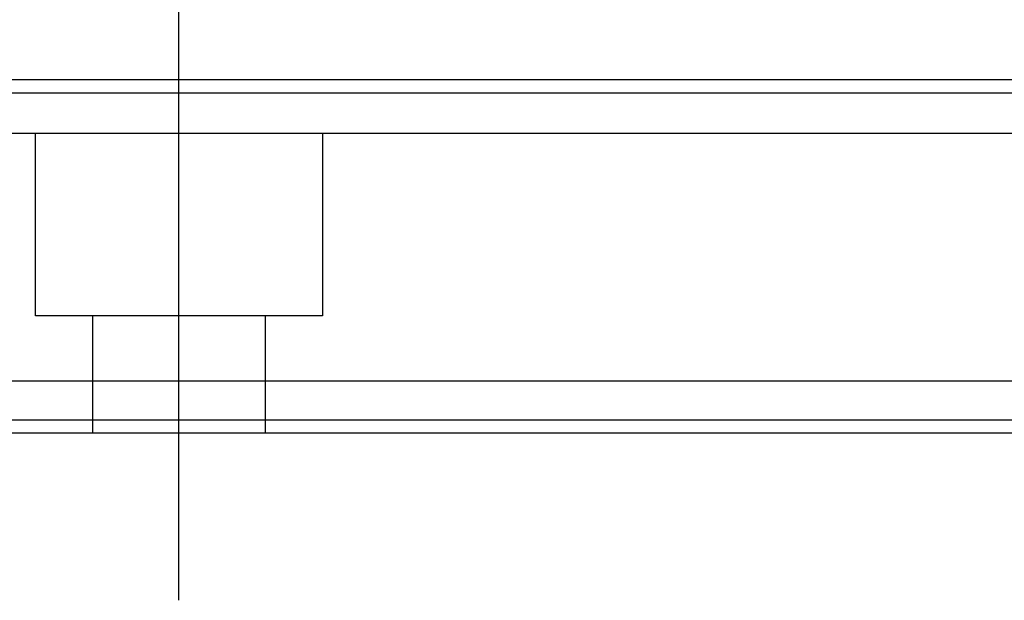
# Model space of a CAD drawing. Header units: millimetres. Extents: x 443 to 3685, y -1599 to 860.
# Tile 259 of 610: x 738 to 776, y 75 to 97. Entities that reach past the tile are written whole.
import ezdxf
from ezdxf.lldxf.tags import DXFTag

# ---------------------------------------------------------------- set-up
doc = ezdxf.new("R2010")
doc.units = ezdxf.units.MM
doc.layers.get('0').update_dxf_attribs({"linetype": 'CONTINUOUS'})
tags = doc.linetypes.add('DASHED', pattern=[25.72, 12.86, -12.86]).pattern_tags.tags
tags[6:7] = [DXFTag(74, 4), DXFTag(75, 0), DXFTag(340, '0'), DXFTag(46, 0.0), DXFTag(50, 0.0), DXFTag(44, 0.0), DXFTag(45, 0.0)]
tags[4:5] = [DXFTag(74, 4), DXFTag(75, 0), DXFTag(340, '0'), DXFTag(46, 0.0), DXFTag(50, 0.0), DXFTag(44, 0.0), DXFTag(45, 0.0)]

msp = doc.modelspace()

# ---------------------------------------------------------------- linework, layer by layer
at = {"ltscale": 0.2}
msp.add_line((744.165, 74.603), (744.165, 100.353), dxfattribs=at)
at = {"linetype": 'Continuous'}
for p, q in [((932.653, 94.565), (674.165, 94.565)), ((929.87, 83.016), (674.165, 83.015)), ((929.388, 81.016), (674.165, 81.015))]:
    msp.add_line(p, q, dxfattribs=at)
at = {"linetype": 'DASHED'}
for p, q in [((932.159, 92.516), (674.165, 92.515)), ((738.665, 85.515), (738.665, 92.515)), ((749.665, 92.515), (749.665, 85.515)), ((749.665, 85.515), (738.665, 85.515)), ((740.865, 81.015), (740.865, 85.515)), ((747.465, 85.515), (747.465, 81.015)), ((929.509, 81.516), (674.165, 81.515))]:
    msp.add_line(p, q, dxfattribs=at)
at = {"linetype": 'Continuous'}
msp.add_open_spline([(932.532, 94.065), (674.165, 94.065)], degree=1, dxfattribs=at)

doc.saveas('drawing.dxf')
